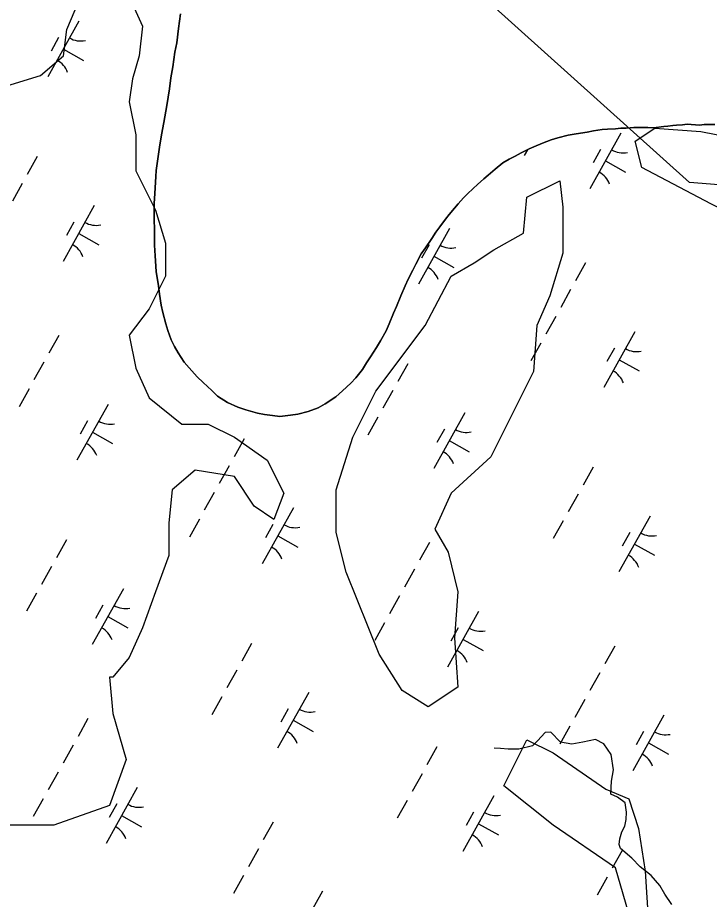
# Model space of a CAD drawing. Extents: x 3923531 to 3943530, y 207391 to 229799.
# Drawn here: x 3939089 to 3939632, y 220380 to 221071 of the extents above; entities that cross this region are included whole.
import ezdxf

# ---------------------------------------------------------------- set-up
doc = ezdxf.new("R2010")
doc.units = 0
for name, color, linetype in [('V-SITE-VEGE', 7, 'Continuous'), ('V-TOPO-SHOR', 7, 'Continuous'), ('V-UTIL-LINE', 7, 'Continuous'), ('V-WETL-SWMP', 7, 'Continuous')]:
    doc.layers.add(name, color=color, linetype=linetype)

msp = doc.modelspace()

# ---------------------------------------------------------------- linework, layer by layer
at = {"layer": 'V-SITE-VEGE'}
for points in [[(3939174.41, 221092.88), (3939187.28, 221064.54), (3939184.71, 221041.36), (3939179.56, 221023.32), (3939176.98, 221005.29), (3939182.14, 220979.52), (3939182.14, 220951.18), (3939197.58, 220920.27), (3939205.31, 220894.51), (3939205.31, 220868.74), (3939192.43, 220842.98), (3939176.98, 220822.37), (3939182.14, 220796.61), (3939192.43, 220773.42), (3939218.18, 220752.81), (3939238.78, 220752.81), (3939259.38, 220742.5), (3939285.13, 220724.47), (3939298, 220698.71), (3939290.28, 220678.1), (3939274.83, 220688.4), (3939259.38, 220711.59), (3939228.48, 220716.74), (3939210.46, 220701.28), (3939207.88, 220675.52), (3939207.88, 220649.76), (3939197.58, 220621.42), (3939187.28, 220593.08), (3939176.98, 220569.89), (3939164.11, 220554.43), (3939161.54, 220554.43), (3939164.11, 220526.1), (3939174.41, 220490.03), (3939161.54, 220453.96), (3939117.76, 220438.5), (3939063.69, 220438.5)], [(3939073.99, 221015.59), (3939107.46, 221025.9), (3939125.49, 221041.36), (3939128.06, 221061.97), (3939140.94, 221092.88)]]:
    msp.add_lwpolyline(points, dxfattribs=at)
for points in [[(3939663.63, 220974.37), (3939697.1, 220982.1), (3939758.9, 220974.37), (3939789.8, 220961.49), (3939794.95, 220943.46), (3939771.78, 220915.12), (3939733.15, 220904.81), (3939709.98, 220902.24), (3939663.63, 220909.96), (3939632.73, 220925.42), (3939578.66, 220953.76), (3939573.51, 220974.37), (3939588.96, 220984.68), (3939625.01, 220982.1)], [(3939408.72, 220830.1), (3939429.32, 220868.74), (3939447.35, 220879.05), (3939462.79, 220889.36), (3939485.97, 220902.24), (3939488.54, 220930.58), (3939514.29, 220943.46), (3939516.86, 220922.85), (3939516.86, 220886.78), (3939506.57, 220853.29), (3939496.27, 220830.1), (3939493.69, 220794.03), (3939475.67, 220757.96), (3939460.22, 220727.05), (3939429.32, 220698.71), (3939416.45, 220670.37), (3939426.75, 220652.33), (3939434.47, 220621.42), (3939431.9, 220585.35), (3939434.47, 220546.7), (3939411.3, 220531.25), (3939390.7, 220544.13), (3939372.68, 220572.47), (3939346.93, 220636.88), (3939339.2, 220667.79), (3939339.2, 220701.28), (3939352.08, 220742.5), (3939370.1, 220778.57)], [(3939550.34, 220466.84), (3939568.36, 220459.11), (3939576.09, 220435.92), (3939581.24, 220402.43), (3939583.81, 220361.21), (3939594.11, 220335.45), (3939612.14, 220301.96), (3939622.43, 220263.31), (3939614.71, 220216.94), (3939588.96, 220204.06), (3939586.39, 220234.97), (3939583.81, 220281.35), (3939576.09, 220343.18), (3939558.06, 220405.01), (3939509.14, 220438.5), (3939470.52, 220469.42), (3939488.54, 220505.48), (3939509.14, 220495.18)]]:
    msp.add_lwpolyline(points, close=True, dxfattribs=at)
at = {"layer": 'V-TOPO-SHOR'}
for points in [[(3939469.73, 220957.42), (3939463.68, 220952.53), (3939458.24, 220947.85), (3939454.82, 220945), (3939449.79, 220940.52), (3939446.56, 220937.47), (3939441.94, 220933.2), (3939438.92, 220930.15), (3939434.69, 220925.27), (3939431.88, 220922.02), (3939427.66, 220916.94), (3939424.84, 220913.28), (3939420.42, 220907.39), (3939417.21, 220903.13), (3939414, 220898.25), (3939408.98, 220890.74), (3939405.77, 220886.07), (3939401.56, 220878.16), (3939399.16, 220873.29), (3939395.56, 220866.19), (3939393.15, 220861.12), (3939389.75, 220853.21), (3939386.36, 220844.9), (3939383.96, 220839.62), (3939380.56, 220831.31), (3939378.17, 220825.84), (3939373.76, 220817.93), (3939370.75, 220812.85), (3939366.13, 220805.54), (3939362.92, 220800.67), (3939359.71, 220795.59), (3939354.49, 220789.09), (3939350.67, 220784.82), (3939344.02, 220778.92), (3939338.78, 220774.24), (3939330.52, 220768.53), (3939325.07, 220765.47), (3939317.2, 220762.59), (3939309.12, 220760.53), (3939303.25, 220759.69), (3939294.96, 220758.84), (3939289.09, 220759.41), (3939283.02, 220760.19), (3939277.35, 220761.37), (3939268.23, 220763.96), (3939262.15, 220766.15), (3939253.83, 220769.75), (3939246.12, 220774.76), (3939241.65, 220778.99), (3939234.74, 220785.43), (3939230.26, 220789.85), (3939223.75, 220796.9), (3939219.88, 220801.33), (3939215.19, 220808.59), (3939212.33, 220813.63), (3939209.88, 220818.68), (3939207.21, 220826.15), (3939205.56, 220831.4), (3939203.29, 220840.09), (3939202.05, 220845.95), (3939200.58, 220854.64), (3939199.74, 220861.11), (3939198.06, 220872.43), (3939197.19, 220884.56), (3939196.74, 220892.86), (3939196.68, 220905), (3939196.43, 220913.29), (3939196.36, 220925.63), (3939196.93, 220933.52), (3939197.67, 220946.88), (3939198.05, 220951.54), (3939200.58, 220969.76), (3939202.15, 220979.27), (3939203.92, 220988.99), (3939206.28, 221002.36), (3939208.43, 221015.32), (3939209.6, 221024.02), (3939210.97, 221032.73), (3939212.73, 221044.07), (3939214.11, 221051.57), (3939215.47, 221062.7), (3939217.02, 221074.08)], [(3939635.83, 220987.59), (3939631.54, 220987.41), (3939627.49, 220987.59), (3939623.73, 220987.09), (3939614.22, 220987.72), (3939610.58, 220987.3), (3939605.93, 220986.87), (3939602.9, 220986.65), (3939599.06, 220986.23), (3939595.82, 220986.01), (3939587.73, 220984.95), (3939583.48, 220985.13), (3939576.6, 220985.1), (3939572.36, 220985.07), (3939566.29, 220984.64), (3939562.24, 220984.62), (3939558, 220984.19), (3939551.73, 220983.75), (3939547.68, 220983.53), (3939540.81, 220982.48), (3939535.76, 220981.44), (3939527.27, 220980.18), (3939521, 220979.14), (3939512.72, 220977.07), (3939507.67, 220975.42), (3939500.8, 220972.96), (3939494.14, 220970.09), (3939490.3, 220968.46), (3939484.05, 220965.18), (3939479.41, 220962.73), (3939474.57, 220960.28), (3939469.73, 220957.42)], [(3939602.15, 220376.49), (3939596.81, 220384.4), (3939592.75, 220391.34), (3939586.02, 220399.22), (3939577.32, 220405.92), (3939570.88, 220412.55), (3939561.9, 220420.12), (3939560.94, 220423.49), (3939561.46, 220427.9), (3939562.97, 220433.34), (3939565.37, 220437.79), (3939566.25, 220443.09), (3939566.75, 220448.63), (3939565.69, 220456.14), (3939559.68, 220460.52), (3939554.47, 220462.91), (3939554.98, 220473.1), (3939556.52, 220481.93), (3939554.73, 220493.82), (3939548.75, 220502.34), (3939542.39, 220505.58), (3939532.52, 220503.46), (3939523.88, 220501.99), (3939514.92, 220503.66), (3939507.45, 220511.4), (3939502.81, 220511.03), (3939496.94, 220504.49), (3939493.01, 220500.75), (3939482.14, 220498.1), (3939473.98, 220498.15), (3939467.94, 220498.64), (3939463.03, 220498.77)]]:
    msp.add_lwpolyline(points, dxfattribs=at)
at = {"layer": 'V-UTIL-LINE'}
msp.add_lwpolyline([(3940297.35, 220887.65), (3939616.09, 220942.05), (3938523.14, 221923.93), (3938793.33, 222535.23), (3939068.1, 222817.78), (3939612.08, 223172.66)], dxfattribs=at)
at = {"layer": 'V-WETL-SWMP'}
for p, q in [((3939217.03, 221074.08), (3939215.47, 221062.7)), ((3939137.49, 221068.36), (3939113.1, 221024.71)), ((3939215.47, 221062.7), (3939214.11, 221051.56)), ((3939121.49, 221055.54), (3939115.64, 221045.06)), ((3939214.11, 221051.56), (3939212.73, 221044.07)), ((3939125.3, 221046.54), (3939141.01, 221037.76)), ((3939212.73, 221044.07), (3939210.97, 221032.73)), ((3939210.97, 221032.73), (3939209.6, 221024.02)), ((3939209.6, 221024.02), (3939208.43, 221015.32)), ((3939208.43, 221015.32), (3939206.28, 221002.36)), ((3939206.28, 221002.36), (3939203.92, 220988.99)), ((3939203.92, 220988.99), (3939202.15, 220979.27)), ((3939605.93, 220986.87), (3939610.58, 220987.3)), ((3939610.58, 220987.3), (3939614.22, 220987.72)), ((3939614.22, 220987.72), (3939623.73, 220987.09)), ((3939623.73, 220987.09), (3939627.49, 220987.59)), ((3939627.49, 220987.59), (3939631.54, 220987.41)), ((3939631.54, 220987.41), (3939635.83, 220987.59)), ((3939521, 220979.14), (3939527.27, 220980.18)), ((3939527.27, 220980.18), (3939535.76, 220981.44)), ((3939535.76, 220981.44), (3939540.81, 220982.48)), ((3939562.32, 220980.76), (3939537.94, 220937.11)), ((3939540.81, 220982.48), (3939547.68, 220983.53)), ((3939547.68, 220983.53), (3939551.73, 220983.75)), ((3939551.73, 220983.75), (3939558, 220984.19)), ((3939558, 220984.19), (3939562.24, 220984.62)), ((3939562.24, 220984.62), (3939566.29, 220984.64)), ((3939566.29, 220984.64), (3939572.36, 220985.07)), ((3939572.36, 220985.07), (3939576.6, 220985.1)), ((3939576.6, 220985.1), (3939583.48, 220985.13)), ((3939583.48, 220985.13), (3939587.73, 220984.95)), ((3939587.73, 220984.95), (3939595.82, 220986.01)), ((3939595.82, 220986.01), (3939599.06, 220986.23)), ((3939599.06, 220986.23), (3939602.9, 220986.65)), ((3939602.9, 220986.65), (3939605.93, 220986.87)), ((3939202.15, 220979.27), (3939200.58, 220969.76)), ((3939500.8, 220972.96), (3939507.67, 220975.43)), ((3939507.67, 220975.43), (3939512.72, 220977.07)), ((3939512.72, 220977.07), (3939521, 220979.14)), ((3939200.58, 220969.76), (3939198.05, 220951.54)), ((3939484.05, 220965.19), (3939490.3, 220968.46)), ((3939488.94, 220967.74), (3939486.43, 220963.25)), ((3939490.3, 220968.46), (3939494.14, 220970.09)), ((3939494.14, 220970.09), (3939500.8, 220972.96)), ((3939546.32, 220967.94), (3939540.47, 220957.46)), ((3939104.83, 220962.29), (3939097.02, 220948.32)), ((3939469.73, 220957.42), (3939474.57, 220960.28)), ((3939474.57, 220960.28), (3939479.41, 220962.73)), ((3939479.41, 220962.73), (3939484.05, 220965.19)), ((3939458.24, 220947.85), (3939463.68, 220952.53)), ((3939463.68, 220952.53), (3939469.73, 220957.42)), ((3939550.13, 220958.93), (3939565.84, 220950.16)), ((3939197.67, 220946.88), (3939196.93, 220933.52)), ((3939198.05, 220951.54), (3939197.67, 220946.88)), ((3939454.82, 220945), (3939458.24, 220947.85)), ((3939093.12, 220941.34), (3939085.32, 220927.37)), ((3939446.57, 220937.47), (3939449.79, 220940.52)), ((3939449.79, 220940.52), (3939454.82, 220945)), ((3939196.93, 220933.52), (3939196.36, 220925.63)), ((3939438.92, 220930.15), (3939441.94, 220933.2)), ((3939441.94, 220933.2), (3939446.57, 220937.47)), ((3939196.36, 220925.63), (3939196.43, 220913.29)), ((3939431.88, 220922.02), (3939434.69, 220925.27)), ((3939434.69, 220925.27), (3939438.92, 220930.15)), ((3939149.5, 220923.92), (3939125.12, 220880.27)), ((3939427.66, 220916.94), (3939431.88, 220922.02)), ((3939133.5, 220911.1), (3939127.65, 220900.62)), ((3939196.43, 220913.29), (3939196.68, 220905)), ((3939420.42, 220907.39), (3939424.84, 220913.28)), ((3939424.84, 220913.28), (3939427.66, 220916.94)), ((3939196.68, 220905), (3939196.74, 220892.86)), ((3939427.92, 220906.11), (3939403.53, 220862.46)), ((3939417.21, 220903.13), (3939420.42, 220907.39)), ((3939137.31, 220902.1), (3939153.02, 220893.32)), ((3939408.98, 220890.74), (3939414, 220898.25)), ((3939414, 220898.25), (3939417.21, 220903.13)), ((3939196.74, 220892.86), (3939197.19, 220884.56)), ((3939405.77, 220886.07), (3939408.98, 220890.74)), ((3939411.92, 220893.29), (3939406.06, 220882.81)), ((3939197.19, 220884.56), (3939198.06, 220872.43)), ((3939401.56, 220878.16), (3939405.77, 220886.07)), ((3939415.72, 220884.29), (3939431.44, 220875.51)), ((3939399.16, 220873.29), (3939401.56, 220878.16)), ((3939534.58, 220879.08), (3939526.78, 220865.11)), ((3939198.06, 220872.43), (3939199.74, 220861.11)), ((3939395.55, 220866.19), (3939399.16, 220873.29)), ((3939393.15, 220861.12), (3939395.55, 220866.19)), ((3939199.74, 220861.11), (3939200.58, 220854.64)), ((3939389.75, 220853.21), (3939393.15, 220861.12)), ((3939522.88, 220858.13), (3939515.07, 220844.16)), ((3939200.58, 220854.64), (3939202.05, 220845.95)), ((3939386.36, 220844.9), (3939389.75, 220853.21)), ((3939202.05, 220845.95), (3939203.29, 220840.09)), ((3939383.96, 220839.62), (3939386.36, 220844.9)), ((3939203.29, 220840.09), (3939205.56, 220831.4)), ((3939380.56, 220831.31), (3939383.96, 220839.62)), ((3939511.17, 220837.18), (3939503.37, 220823.21)), ((3939205.56, 220831.4), (3939207.21, 220826.15)), ((3939378.17, 220825.84), (3939380.56, 220831.31)), ((3939121.76, 220822.24), (3939113.96, 220808.28)), ((3939207.21, 220826.15), (3939209.88, 220818.68)), ((3939373.76, 220817.92), (3939378.17, 220825.84)), ((3939573.13, 220824.99), (3939548.75, 220781.34)), ((3939209.88, 220818.68), (3939212.33, 220813.63)), ((3939370.75, 220812.85), (3939373.76, 220817.92)), ((3939499.47, 220816.22), (3939491.66, 220802.26)), ((3939212.33, 220813.63), (3939215.19, 220808.59)), ((3939215.19, 220808.59), (3939219.88, 220801.33)), ((3939366.13, 220805.54), (3939370.75, 220812.85)), ((3939557.13, 220812.16), (3939551.28, 220801.69)), ((3939110.06, 220801.29), (3939102.25, 220787.32)), ((3939219.88, 220801.33), (3939223.75, 220796.9)), ((3939359.71, 220795.59), (3939362.92, 220800.67)), ((3939362.92, 220800.67), (3939366.13, 220805.54)), ((3939560.94, 220803.16), (3939576.65, 220794.38)), ((3939223.75, 220796.9), (3939230.26, 220789.85)), ((3939354.49, 220789.09), (3939359.71, 220795.59)), ((3939395.25, 220800.04), (3939387.45, 220786.07)), ((3939230.26, 220789.85), (3939234.74, 220785.43)), ((3939350.67, 220784.82), (3939354.49, 220789.09)), ((3939098.35, 220780.34), (3939090.55, 220766.37)), ((3939234.74, 220785.43), (3939241.65, 220778.99)), ((3939344.02, 220778.92), (3939350.67, 220784.82)), ((3939241.65, 220778.99), (3939246.12, 220774.76)), ((3939246.12, 220774.76), (3939253.84, 220769.75)), ((3939330.52, 220768.53), (3939338.78, 220774.24)), ((3939338.78, 220774.24), (3939344.02, 220778.92)), ((3939383.55, 220779.09), (3939375.74, 220765.12)), ((3939160.31, 220768.15), (3939135.93, 220724.5)), ((3939253.84, 220769.75), (3939262.15, 220766.15)), ((3939262.15, 220766.15), (3939268.23, 220763.95)), ((3939325.07, 220765.47), (3939330.52, 220768.53)), ((3939268.23, 220763.95), (3939277.35, 220761.37)), ((3939277.35, 220761.37), (3939283.02, 220760.19)), ((3939283.02, 220760.19), (3939289.09, 220759.41)), ((3939289.09, 220759.41), (3939294.96, 220758.84)), ((3939294.96, 220758.84), (3939303.25, 220759.69)), ((3939303.25, 220759.69), (3939309.12, 220760.53)), ((3939309.12, 220760.53), (3939317.2, 220762.59)), ((3939317.2, 220762.59), (3939325.07, 220765.47)), ((3939439.93, 220761.68), (3939415.55, 220718.02)), ((3939144.31, 220755.33), (3939138.46, 220744.85)), ((3939371.84, 220758.14), (3939364.04, 220744.17)), ((3939148.12, 220746.33), (3939163.83, 220737.55)), ((3939423.93, 220748.85), (3939418.08, 220738.37)), ((3939266.98, 220741.12), (3939259.17, 220727.15)), ((3939427.74, 220739.85), (3939443.45, 220731.07)), ((3939255.27, 220720.17), (3939247.47, 220706.2)), ((3939540.47, 220718.92), (3939532.66, 220704.95)), ((3939243.57, 220699.22), (3939235.76, 220685.25)), ((3939528.76, 220697.96), (3939520.96, 220684)), ((3939305.53, 220687.03), (3939281.14, 220643.38)), ((3939231.86, 220678.26), (3939224.06, 220664.3)), ((3939517.06, 220677.01), (3939509.25, 220663.04)), ((3939585.14, 220680.55), (3939560.76, 220636.9)), ((3939289.52, 220674.2), (3939283.67, 220663.73)), ((3939293.33, 220665.2), (3939309.05, 220656.42)), ((3939569.14, 220667.73), (3939563.29, 220657.25)), ((3939127.65, 220662.08), (3939119.84, 220648.11)), ((3939412.19, 220660), (3939404.39, 220646.03)), ((3939572.95, 220658.73), (3939588.67, 220649.95)), ((3939115.94, 220641.13), (3939108.14, 220627.16)), ((3939400.48, 220639.04), (3939392.68, 220625.08)), ((3939172.32, 220623.71), (3939147.94, 220580.06)), ((3939104.24, 220620.18), (3939096.43, 220606.21)), ((3939388.78, 220618.09), (3939380.98, 220604.12)), ((3939156.32, 220610.89), (3939150.47, 220600.41)), ((3939160.13, 220601.89), (3939175.85, 220593.11)), ((3939450.74, 220605.9), (3939426.35, 220562.25)), ((3939377.07, 220597.14), (3939369.27, 220583.17)), ((3939434.74, 220593.08), (3939428.88, 220582.6)), ((3939272.86, 220580.96), (3939265.06, 220566.99)), ((3939438.55, 220584.08), (3939454.26, 220575.3)), ((3939557.4, 220578.87), (3939549.6, 220564.9)), ((3939261.15, 220560), (3939253.35, 220546.04)), ((3939545.7, 220557.92), (3939537.89, 220543.95)), ((3939249.45, 220539.05), (3939241.65, 220525.08)), ((3939317.54, 220542.59), (3939293.15, 220498.94)), ((3939533.99, 220536.97), (3939526.19, 220523)), ((3939301.54, 220529.77), (3939295.68, 220519.29)), ((3939595.95, 220524.78), (3939571.57, 220481.13)), ((3939144.58, 220522.04), (3939136.78, 220508.07)), ((3939305.35, 220520.77), (3939321.06, 220511.99)), ((3939522.29, 220516.02), (3939514.48, 220502.05)), ((3939579.95, 220511.96), (3939574.1, 220501.48)), ((3939132.88, 220501.08), (3939125.07, 220487.12)), ((3939418.07, 220499.83), (3939410.27, 220485.86)), ((3939583.76, 220502.95), (3939599.47, 220494.18)), ((3939121.17, 220480.13), (3939113.37, 220466.16)), ((3939406.37, 220478.88), (3939398.57, 220464.91)), ((3939183.13, 220467.94), (3939158.75, 220424.29)), ((3939109.47, 220459.18), (3939101.66, 220445.21)), ((3939167.13, 220455.12), (3939161.28, 220444.64)), ((3939394.66, 220457.93), (3939386.86, 220443.96)), ((3939462.75, 220461.47), (3939438.37, 220417.82)), ((3939446.75, 220448.64), (3939440.9, 220438.17)), ((3939170.94, 220446.12), (3939186.65, 220437.34)), ((3939289.8, 220440.91), (3939281.99, 220426.94)), ((3939450.56, 220439.64), (3939466.27, 220430.86)), ((3939278.09, 220419.96), (3939270.29, 220405.99)), ((3939563.29, 220418.71), (3939555.48, 220404.74)), ((3939266.39, 220399.01), (3939258.58, 220385.04)), ((3939551.58, 220397.76), (3939543.78, 220383.79)), ((3939328.35, 220386.82), (3939303.96, 220343.17))]:
    msp.add_line(p, q, dxfattribs=at)
for centre, start, end in [((3939138.98, 221070.53), 240.03808, 281.58174), ((3939112.03, 221022.31), 20.03808, 61.58174), ((3939563.81, 220982.93), 240.03808, 281.58174), ((3939536.87, 220934.7), 20.03808, 61.58174), ((3939150.99, 220926.1), 240.03808, 281.58174), ((3939124.05, 220877.87), 20.03808, 61.58174), ((3939429.4, 220908.29), 240.03808, 281.58174), ((3939402.46, 220860.06), 20.03808, 61.58174), ((3939574.62, 220827.16), 240.03808, 281.58174), ((3939547.67, 220778.93), 20.03808, 61.58174), ((3939161.8, 220770.33), 240.03808, 281.58174), ((3939441.42, 220763.85), 240.03808, 281.58174), ((3939134.85, 220722.1), 20.03808, 61.58174), ((3939414.47, 220715.62), 20.03808, 61.58174), ((3939307.01, 220689.2), 240.03808, 281.58174), ((3939586.63, 220682.72), 240.03808, 281.58174), ((3939280.07, 220640.97), 20.03808, 61.58174), ((3939559.69, 220634.5), 20.03808, 61.58174), ((3939173.81, 220625.89), 240.03808, 281.58174), ((3939146.87, 220577.66), 20.03808, 61.58174), ((3939452.22, 220608.08), 240.03808, 281.58174), ((3939425.28, 220559.85), 20.03808, 61.58174), ((3939319.02, 220544.76), 240.03808, 281.58174), ((3939292.08, 220496.54), 20.03808, 61.58174), ((3939597.44, 220526.95), 240.03808, 281.58174), ((3939570.5, 220478.73), 20.03808, 61.58174), ((3939184.62, 220470.12), 240.03808, 281.58174), ((3939464.24, 220463.64), 240.03808, 281.58174), ((3939157.68, 220421.89), 20.03808, 61.58174), ((3939437.3, 220415.41), 20.03808, 61.58174)]:
    msp.add_arc(centre, 17.62, start, end, dxfattribs=at)

doc.saveas('drawing.dxf')
